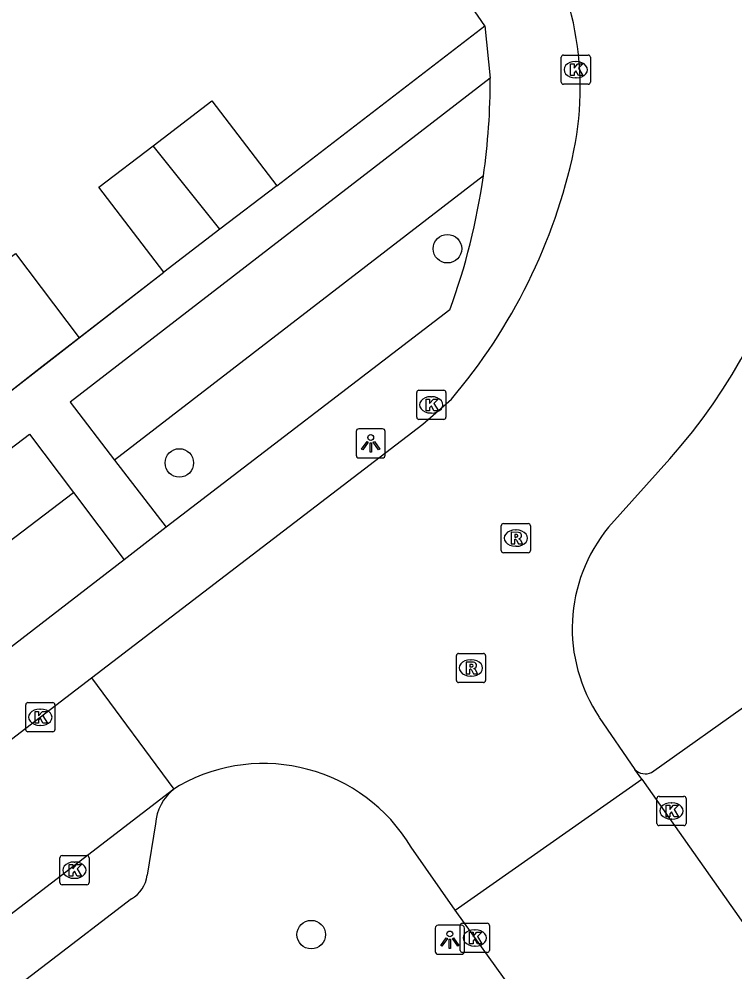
# Model space of a CAD drawing. Extents: x 159353 to 160616, y 385893 to 387321.
# Drawn here: x 160202.02 to 160226.56, y 386845.93 to 386878.6 of the extents above; entities that cross this region are included whole.
import ezdxf

# ---------------------------------------------------------------- set-up
doc = ezdxf.new("R2010")
doc.units = 0
for name, color, linetype in [('IMGEO_Boom', 7, 'Continuous'), ('IMGEO_Groenvoorziening', 7, 'Continuous'), ('IMGEO_Kolk', 7, 'Continuous'), ('IMGEO_Lichtpunt', 7, 'Continuous'), ('IMGEO_Muur', 7, 'Continuous'), ('IMGEO_Pand', 7, 'Continuous'), ('IMGEO_Rijbaan_lokaal_gesloten', 7, 'Continuous'), ('IMGEO_Rijbaan_lokaal_open', 7, 'Continuous'), ('IMGEO_Rioolput', 7, 'Continuous'), ('IMGEO_Voetpad_open', 7, 'Continuous')]:
    doc.layers.add(name, color=color, linetype=linetype)

msp = doc.modelspace()

# ---------------------------------------------------------------- linework, layer by layer
at = {"layer": 'IMGEO_Boom'}
for centre in [(160216.704, 386870.726), (160207.513, 386863.382), (160212.034, 386847.213)]:
    msp.add_circle(centre, 0.489, dxfattribs=at)
at = {"layer": 'IMGEO_Groenvoorziening'}
for points in [[(160217.937, 386873.222), (160205.29, 386863.479)], [(160189.512, 386851.434), (160203.88, 386862.373)]]:
    msp.add_lwpolyline(points, dxfattribs=at)
at = {"layer": 'IMGEO_Kolk'}
for p, q in [((160220.603, 386876.436), (160220.603, 386877.288)), ((160220.678, 386877.362), (160221.53, 386877.362)), ((160221.604, 386877.288), (160221.604, 386876.436)), ((160221.091, 386877.142), (160221.116, 386877.142)), ((160221.114, 386876.582), (160221.089, 386876.582)), ((160221.53, 386876.362), (160220.678, 386876.362)), ((160215.649, 386864.948), (160215.649, 386865.8)), ((160215.724, 386865.874), (160216.576, 386865.874)), ((160216.65, 386865.8), (160216.65, 386864.948)), ((160216.137, 386865.654), (160216.162, 386865.654)), ((160216.576, 386864.874), (160215.724, 386864.874)), ((160216.16, 386865.094), (160216.135, 386865.094)), ((160202.246, 386854.239), (160202.246, 386855.091)), ((160202.321, 386855.165), (160203.173, 386855.165)), ((160203.247, 386855.091), (160203.247, 386854.239)), ((160202.734, 386854.945), (160202.759, 386854.945)), ((160202.757, 386854.385), (160202.732, 386854.385)), ((160203.173, 386854.165), (160202.321, 386854.165)), ((160223.882, 386851.028), (160223.882, 386851.88)), ((160223.957, 386851.954), (160224.809, 386851.954)), ((160224.37, 386851.734), (160224.395, 386851.734)), ((160224.883, 386851.88), (160224.883, 386851.028)), ((160224.393, 386851.174), (160224.368, 386851.174)), ((160224.809, 386850.954), (160223.957, 386850.954)), ((160203.416, 386848.997), (160203.416, 386849.849)), ((160203.491, 386849.923), (160204.343, 386849.923)), ((160204.417, 386849.849), (160204.417, 386848.997)), ((160203.904, 386849.703), (160203.929, 386849.703)), ((160203.927, 386849.143), (160203.902, 386849.143)), ((160204.343, 386848.923), (160203.491, 386848.923)), ((160217.14, 386846.675), (160217.14, 386847.527)), ((160217.215, 386847.601), (160218.067, 386847.601)), ((160218.141, 386847.527), (160218.141, 386846.675)), ((160217.628, 386847.381), (160217.653, 386847.381)), ((160217.651, 386846.821), (160217.626, 386846.821)), ((160218.067, 386846.601), (160217.215, 386846.601))]:
    msp.add_line(p, q, dxfattribs=at)
for points in [[(160220.603, 386876.436), (160220.603, 386877.288)], [(160220.678, 386877.362), (160221.53, 386877.362)], [(160221.604, 386877.288), (160221.604, 386876.436)], [(160220.924, 386877.062), (160221.047, 386877.062), (160221.047, 386876.911), (160221.177, 386877.062), (160221.341, 386877.062), (160221.195, 386876.911), (160221.348, 386876.662), (160221.196, 386876.662), (160221.111, 386876.826), (160221.047, 386876.759), (160221.047, 386876.662), (160220.924, 386876.662), (160220.924, 386877.062)], [(160221.53, 386876.362), (160220.678, 386876.362)], [(160215.649, 386864.948), (160215.649, 386865.8)], [(160215.724, 386865.874), (160216.576, 386865.874)], [(160216.65, 386865.8), (160216.65, 386864.948)], [(160215.97, 386865.574), (160216.093, 386865.574), (160216.093, 386865.423), (160216.223, 386865.574), (160216.387, 386865.574), (160216.241, 386865.423), (160216.394, 386865.174), (160216.242, 386865.174), (160216.157, 386865.338), (160216.093, 386865.271), (160216.093, 386865.174), (160215.97, 386865.174), (160215.97, 386865.574)], [(160216.576, 386864.874), (160215.724, 386864.874)], [(160202.246, 386854.239), (160202.246, 386855.091)], [(160202.321, 386855.165), (160203.173, 386855.165)], [(160203.247, 386855.091), (160203.247, 386854.239)], [(160202.567, 386854.865), (160202.69, 386854.865), (160202.69, 386854.714), (160202.82, 386854.865), (160202.984, 386854.865), (160202.838, 386854.714), (160202.991, 386854.465), (160202.839, 386854.465), (160202.754, 386854.629), (160202.69, 386854.562), (160202.69, 386854.465), (160202.567, 386854.465), (160202.567, 386854.865)], [(160203.173, 386854.165), (160202.321, 386854.165)], [(160223.882, 386851.028), (160223.882, 386851.88)], [(160223.957, 386851.954), (160224.809, 386851.954)], [(160224.883, 386851.88), (160224.883, 386851.028)], [(160224.203, 386851.654), (160224.326, 386851.654), (160224.326, 386851.503), (160224.456, 386851.654), (160224.62, 386851.654), (160224.474, 386851.503), (160224.627, 386851.254), (160224.475, 386851.254), (160224.39, 386851.418), (160224.326, 386851.351), (160224.326, 386851.254), (160224.203, 386851.254), (160224.203, 386851.654)], [(160224.809, 386850.954), (160223.957, 386850.954)], [(160203.416, 386848.997), (160203.416, 386849.849)], [(160203.491, 386849.923), (160204.343, 386849.923)], [(160204.417, 386849.849), (160204.417, 386848.997)], [(160203.737, 386849.623), (160203.86, 386849.623), (160203.86, 386849.472), (160203.99, 386849.623), (160204.154, 386849.623), (160204.008, 386849.472), (160204.161, 386849.223), (160204.009, 386849.223), (160203.924, 386849.387), (160203.86, 386849.32), (160203.86, 386849.223), (160203.737, 386849.223), (160203.737, 386849.623)], [(160204.343, 386848.923), (160203.491, 386848.923)], [(160217.14, 386846.675), (160217.14, 386847.527)], [(160217.215, 386847.601), (160218.067, 386847.601)], [(160218.141, 386847.527), (160218.141, 386846.675)], [(160217.461, 386847.301), (160217.584, 386847.301), (160217.584, 386847.15), (160217.714, 386847.301), (160217.878, 386847.301), (160217.732, 386847.15), (160217.885, 386846.901), (160217.733, 386846.901), (160217.648, 386847.065), (160217.584, 386846.998), (160217.584, 386846.901), (160217.461, 386846.901), (160217.461, 386847.301)], [(160218.067, 386846.601), (160217.215, 386846.601)]]:
    msp.add_lwpolyline(points, dxfattribs=at)
for centre, start, end in [((160220.68, 386877.286), 91.552, 178.448), ((160220.68, 386877.286), 91.552, 178.448), ((160221.528, 386877.286), 1.552, 88.448), ((160221.528, 386877.286), 1.552, 88.448), ((160220.68, 386876.438), 181.552, 268.448), ((160220.68, 386876.438), 181.552, 268.448), ((160221.528, 386876.438), 271.552, 358.448), ((160221.528, 386876.438), 271.552, 358.448), ((160215.726, 386865.798), 91.552, 178.448), ((160215.726, 386865.798), 91.552, 178.448), ((160216.574, 386865.798), 1.552, 88.448), ((160216.574, 386865.798), 1.552, 88.448), ((160215.726, 386864.95), 181.552, 268.448), ((160215.726, 386864.95), 181.552, 268.448), ((160216.574, 386864.95), 271.552, 358.448), ((160216.574, 386864.95), 271.552, 358.448), ((160202.323, 386855.089), 91.552, 178.448), ((160202.323, 386855.089), 91.552, 178.448), ((160203.171, 386855.089), 1.552, 88.448), ((160203.171, 386855.089), 1.552, 88.448), ((160202.323, 386854.241), 181.552, 268.448), ((160202.323, 386854.241), 181.552, 268.448), ((160203.171, 386854.241), 271.552, 358.448), ((160203.171, 386854.241), 271.552, 358.448), ((160223.959, 386851.878), 91.552, 178.448), ((160223.959, 386851.878), 91.552, 178.448), ((160224.807, 386851.878), 1.552, 88.448), ((160224.807, 386851.878), 1.552, 88.448), ((160223.959, 386851.03), 181.552, 268.448), ((160223.959, 386851.03), 181.552, 268.448), ((160224.807, 386851.03), 271.552, 358.448), ((160224.807, 386851.03), 271.552, 358.448), ((160203.493, 386849.847), 91.552, 178.448), ((160203.493, 386849.847), 91.552, 178.448), ((160204.341, 386849.847), 1.552, 88.448), ((160204.341, 386849.847), 1.552, 88.448), ((160203.493, 386848.999), 181.552, 268.448), ((160203.493, 386848.999), 181.552, 268.448), ((160204.341, 386848.999), 271.552, 358.448), ((160204.341, 386848.999), 271.552, 358.448), ((160217.217, 386847.525), 91.552, 178.448), ((160217.217, 386847.525), 91.552, 178.448), ((160218.065, 386847.525), 1.552, 88.448), ((160218.065, 386847.525), 1.552, 88.448), ((160217.217, 386846.677), 181.552, 268.448), ((160217.217, 386846.677), 181.552, 268.448), ((160218.065, 386846.677), 271.552, 358.448), ((160218.065, 386846.677), 271.552, 358.448)]:
    msp.add_arc(centre, 0.0765, start, end, dxfattribs=at)
for centre, major_axis, ratio, start_param, end_param in [((160221.09, 386876.862), (-0.387, 0.002), 0.722429, 4.712389, 7.853982), ((160221.115, 386876.862), (-0.39, 0.002), 0.717154, 1.570796, 4.712389), ((160216.136, 386865.374), (-0.387, 0.002), 0.722429, 4.712389, 7.853982), ((160216.161, 386865.374), (-0.39, 0.002), 0.717154, 1.570796, 4.712389), ((160202.733, 386854.665), (-0.387, 0.002), 0.722429, 4.712389, 7.853982), ((160202.758, 386854.665), (-0.39, 0.002), 0.717154, 1.570796, 4.712389), ((160224.369, 386851.454), (-0.387, 0.002), 0.722429, 4.712389, 7.853982), ((160224.394, 386851.454), (-0.39, 0.002), 0.717154, 1.570796, 4.712389), ((160203.903, 386849.423), (-0.387, 0.002), 0.722429, 4.712389, 7.853982), ((160203.928, 386849.423), (-0.39, 0.002), 0.717154, 1.570796, 4.712389), ((160217.627, 386847.101), (-0.387, 0.002), 0.722429, 4.712389, 7.853982), ((160217.652, 386847.101), (-0.39, 0.002), 0.717154, 1.570796, 4.712389)]:
    msp.add_ellipse(centre, major_axis=major_axis, ratio=ratio, start_param=start_param, end_param=end_param, dxfattribs=at)
at = {"layer": 'IMGEO_Lichtpunt'}
for p, q in [((160213.574, 386864.457), (160213.574, 386863.65)), ((160213.574, 386864.457), (160213.574, 386863.65)), ((160214.476, 386864.552), (160213.668, 386864.552)), ((160214.476, 386864.552), (160213.668, 386864.552)), ((160214.57, 386863.65), (160214.57, 386864.457)), ((160214.57, 386863.65), (160214.57, 386864.457)), ((160213.668, 386863.556), (160214.476, 386863.556)), ((160213.668, 386863.556), (160214.476, 386863.556)), ((160217.19, 386847.535), (160216.382, 386847.535)), ((160217.19, 386847.535), (160216.382, 386847.535)), ((160216.288, 386847.44), (160216.288, 386846.633)), ((160216.288, 386847.44), (160216.288, 386846.633)), ((160217.284, 386846.633), (160217.284, 386847.44)), ((160217.284, 386846.633), (160217.284, 386847.44)), ((160216.382, 386846.539), (160217.19, 386846.539)), ((160216.382, 386846.539), (160217.19, 386846.539))]:
    msp.add_line(p, q, dxfattribs=at)
for points in [[(160213.948, 386864.121), (160213.987, 386864.093), (160213.799, 386863.831), (160213.761, 386863.858), (160213.948, 386864.121)], [(160214.05, 386864.073), (160214.097, 386864.073), (160214.097, 386863.751), (160214.05, 386863.751), (160214.05, 386864.073)], [(160214.16, 386864.093), (160214.198, 386864.12), (160214.385, 386863.858), (160214.346, 386863.83), (160214.16, 386864.093)], [(160216.662, 386847.104), (160216.701, 386847.076), (160216.513, 386846.814), (160216.475, 386846.841), (160216.662, 386847.104)], [(160216.764, 386847.056), (160216.811, 386847.056), (160216.811, 386846.734), (160216.764, 386846.734), (160216.764, 386847.056)], [(160216.874, 386847.076), (160216.912, 386847.103), (160217.099, 386846.841), (160217.06, 386846.813), (160216.874, 386847.076)]]:
    msp.add_lwpolyline(points, dxfattribs=at)
for centre in [(160214.073, 386864.255), (160216.787, 386847.238)]:
    msp.add_circle(centre, 0.0994, dxfattribs=at)
for centre, start, end in [((160213.668, 386864.457), 90, 180), ((160213.668, 386864.457), 90, 180), ((160214.476, 386864.457), 0, 90), ((160214.476, 386864.457), 0, 90), ((160213.668, 386863.65), 180, 270), ((160213.668, 386863.65), 180, 270), ((160214.476, 386863.65), 270, 0), ((160214.476, 386863.65), 270, 360), ((160216.382, 386847.44), 90, 180), ((160216.382, 386847.44), 90, 180), ((160217.19, 386847.44), 0, 90), ((160217.19, 386847.44), 0, 90), ((160216.382, 386846.633), 180, 270), ((160216.382, 386846.633), 180, 270), ((160217.19, 386846.633), 270, 0), ((160217.19, 386846.633), 270, 360)]:
    msp.add_arc(centre, 0.0946, start, end, dxfattribs=at)
at = {"layer": 'IMGEO_Muur'}
for points in [[(160202.804, 386866.683), (160206.984, 386869.924)], [(160201.349, 386865.554), (160202.804, 386866.683)]]:
    msp.add_lwpolyline(points, dxfattribs=at)
at = {"layer": 'IMGEO_Pand'}
for points in [[(160206.62, 386874.257), (160208.624, 386875.791), (160210.85, 386872.878)], [(160206.984, 386869.924), (160204.759, 386872.834), (160206.62, 386874.257)], [(160208.904, 386871.391), (160206.62, 386874.257)], [(160210.85, 386872.878), (160208.904, 386871.391)], [(160208.904, 386871.391), (160206.984, 386869.924)], [(160199.094, 386868.45), (160201.9, 386870.563), (160204.074, 386867.676)], [(160201.349, 386865.554), (160204.074, 386867.676)]]:
    msp.add_lwpolyline(points, dxfattribs=at)
at = {"layer": 'IMGEO_Rijbaan_lokaal_gesloten'}
for points in [[(160204.504, 386856.016), (160215.864, 386864.706), (160216.838, 386865.567)], [(160224.324, 386863.526), (160222.228, 386861.181)], [(160204.504, 386856.016), (160207.329, 386852.201)], [(160221.907, 386854.662), (160223.132, 386852.874)], [(160223.368, 386852.537), (160223.132, 386852.874)], [(160216.969, 386848.053), (160223.368, 386852.537)], [(160223.368, 386852.537), (160236.204, 386834.329), (160236.028, 386834.178), (160269.007, 386787.577), (160271.417, 386784.481)], [(160207.515, 386852.327), (160207.329, 386852.201)], [(160216.969, 386848.053), (160215.457, 386850.217)], [(160218.928, 386845.33), (160216.969, 386848.053)]]:
    msp.add_lwpolyline(points, dxfattribs=at)
for centre, radius, start, end in [((160210.408, 386876.232), 10.846, 348.6229, 35.1434), ((160209.906, 386876.464), 19.372, 318.0962, 14.3336), ((160202.015, 386878.174), 19.459, 319.6198, 347.8917), ((160226.454, 386857.706), 5.471, 140.5638, 213.7982), ((160210.396, 386847.169), 5.908, 31.0564, 119.1867)]:
    msp.add_arc(centre, radius, start, end, dxfattribs=at)
at = {"layer": 'IMGEO_Rijbaan_lokaal_open'}
for points in [[(160074.907, 386756.678), (160120.288, 386791.413), (160167.628, 386827.818), (160197.523, 386850.669), (160202.747, 386854.665), (160204.504, 386856.016)], [(160207.329, 386852.201), (160172.227, 386825.25)]]:
    msp.add_lwpolyline(points, dxfattribs=at)
at = {"layer": 'IMGEO_Rioolput'}
for p, q in [((160218.55, 386860.379), (160218.55, 386861.231)), ((160218.625, 386861.305), (160219.477, 386861.305)), ((160219.551, 386861.231), (160219.551, 386860.379)), ((160219.038, 386861.085), (160219.063, 386861.085)), ((160219.477, 386860.305), (160218.625, 386860.305)), ((160219.061, 386860.525), (160219.036, 386860.525)), ((160217.009, 386855.929), (160217.009, 386856.781)), ((160217.084, 386856.855), (160217.936, 386856.855)), ((160217.497, 386856.635), (160217.522, 386856.635)), ((160218.01, 386856.781), (160218.01, 386855.929)), ((160217.52, 386856.075), (160217.495, 386856.075)), ((160217.936, 386855.855), (160217.084, 386855.855))]:
    msp.add_line(p, q, dxfattribs=at)
for points in [[(160218.55, 386860.379), (160218.55, 386861.231)], [(160218.625, 386861.305), (160219.477, 386861.305)], [(160219.551, 386861.231), (160219.551, 386860.379)], [(160219.139, 386861.003), (160218.887, 386861.005), (160218.887, 386860.605)], [(160219.065, 386860.924), (160219.011, 386860.924), (160219.011, 386860.843)], [(160218.887, 386860.605), (160219.011, 386860.605), (160219.011, 386860.767), (160219.022, 386860.767)], [(160219.011, 386860.843), (160219.063, 386860.843)], [(160219.069, 386860.738), (160219.14, 386860.605), (160219.28, 386860.605), (160219.215, 386860.731)], [(160219.477, 386860.305), (160218.625, 386860.305)], [(160217.009, 386855.929), (160217.009, 386856.781)], [(160217.084, 386856.855), (160217.936, 386856.855)], [(160218.01, 386856.781), (160218.01, 386855.929)], [(160217.598, 386856.553), (160217.346, 386856.555), (160217.346, 386856.155)], [(160217.346, 386856.155), (160217.47, 386856.155), (160217.47, 386856.317), (160217.481, 386856.317)], [(160217.524, 386856.474), (160217.47, 386856.474), (160217.47, 386856.393)], [(160217.47, 386856.393), (160217.522, 386856.393)], [(160217.528, 386856.288), (160217.599, 386856.155), (160217.739, 386856.155), (160217.674, 386856.281)], [(160217.936, 386855.855), (160217.084, 386855.855)]]:
    msp.add_lwpolyline(points, dxfattribs=at)
for centre, radius, start, end in [((160218.627, 386861.229), 0.0765, 91.552, 178.448), ((160218.627, 386861.229), 0.0765, 91.552, 178.448), ((160219.475, 386861.229), 0.0765, 1.552, 88.448), ((160219.475, 386861.229), 0.0765, 1.552, 88.448), ((160219.071, 386860.828), 0.0964, 77.0061, 93.1865), ((160219.085, 386860.885), 0.0378, 276.6634, 79.6772), ((160219.138, 386860.893), 0.109, 350.3612, 89.416), ((160219.136, 386860.893), 0.112, 277.5842, 350.9817), ((160219.021, 386860.714), 0.0533, 26.0293, 88.6989), ((160219.047, 386861.032), 0.19, 274.7715, 282.9687), ((160219.12, 386860.678), 0.108, 29.5134, 73.7905), ((160218.627, 386860.381), 0.0765, 181.552, 268.448), ((160218.627, 386860.381), 0.0765, 181.552, 268.448), ((160219.475, 386860.381), 0.0765, 271.552, 358.448), ((160219.475, 386860.381), 0.0765, 271.552, 358.448), ((160217.086, 386856.779), 0.0765, 91.552, 178.448), ((160217.086, 386856.779), 0.0765, 91.552, 178.448), ((160217.934, 386856.779), 0.0765, 1.552, 88.448), ((160217.934, 386856.779), 0.0765, 1.552, 88.448), ((160217.48, 386856.264), 0.0533, 26.0293, 88.6989), ((160217.506, 386856.582), 0.19, 274.7715, 282.9687), ((160217.53, 386856.378), 0.0964, 77.0061, 93.1865), ((160217.544, 386856.435), 0.0378, 276.6634, 79.6772), ((160217.597, 386856.443), 0.109, 350.3612, 89.416), ((160217.595, 386856.443), 0.112, 277.5842, 350.9817), ((160217.579, 386856.228), 0.108, 29.5134, 73.7905), ((160217.086, 386855.931), 0.0765, 181.552, 268.448), ((160217.086, 386855.931), 0.0765, 181.552, 268.448), ((160217.934, 386855.931), 0.0765, 271.552, 358.448), ((160217.934, 386855.931), 0.0765, 271.552, 358.448)]:
    msp.add_arc(centre, radius, start, end, dxfattribs=at)
for centre, major_axis, ratio, start_param, end_param in [((160219.037, 386860.805), (-0.387, 0.002), 0.722429, 4.712389, 7.853982), ((160219.062, 386860.805), (-0.39, 0.002), 0.717154, 1.570796, 4.712389), ((160217.496, 386856.355), (-0.387, 0.002), 0.722429, 4.712389, 7.853982), ((160217.521, 386856.355), (-0.39, 0.002), 0.717154, 1.570796, 4.712389)]:
    msp.add_ellipse(centre, major_axis=major_axis, ratio=ratio, start_param=start_param, end_param=end_param, dxfattribs=at)
at = {"layer": 'IMGEO_Voetpad_open'}
for points in [[(160217.987, 386878.363), (160217.073, 386879.702), (160211.492, 386887.62), (160205.424, 386896.12)], [(160210.85, 386872.878), (160217.987, 386878.363)], [(160217.987, 386878.363), (160218.172, 386876.576)], [(160218.172, 386876.576), (160203.766, 386865.461), (160205.29, 386863.479)], [(160204.074, 386867.676), (160206.984, 386869.924)], [(160216.789, 386868.632), (160207.059, 386861.178)], [(160189.512, 386851.434), (160188.009, 386853.432), (160202.378, 386864.371), (160203.88, 386862.373)], [(160205.29, 386863.479), (160207.059, 386861.178)], [(160203.88, 386862.373), (160205.621, 386860.057)], [(160207.059, 386861.178), (160205.621, 386860.057)], [(160205.621, 386860.057), (160191.321, 386849.029)], [(160223.702, 386852.773), (160227.213, 386855.259)], [(160206.695, 386851.007), (160206.413, 386849.247)], [(160205.875, 386848.439), (160202.985, 386846.227), (160175.895, 386825.491)]]:
    msp.add_lwpolyline(points, dxfattribs=at)
for centre, radius, start, end in [((160194.836, 386876.526), 23.336, 351.861, 0.1232), ((160195.081, 386876.5), 23.09, 340.0772, 351.8385), ((160223.489, 386853.227), 0.502, 224.7203, 295.1835), ((160208.363, 386850.887), 1.672, 128.1896, 175.8748), ((160205.283, 386849.417), 1.143, 301.2157, 351.4696)]:
    msp.add_arc(centre, radius, start, end, dxfattribs=at)

doc.saveas('drawing.dxf')
